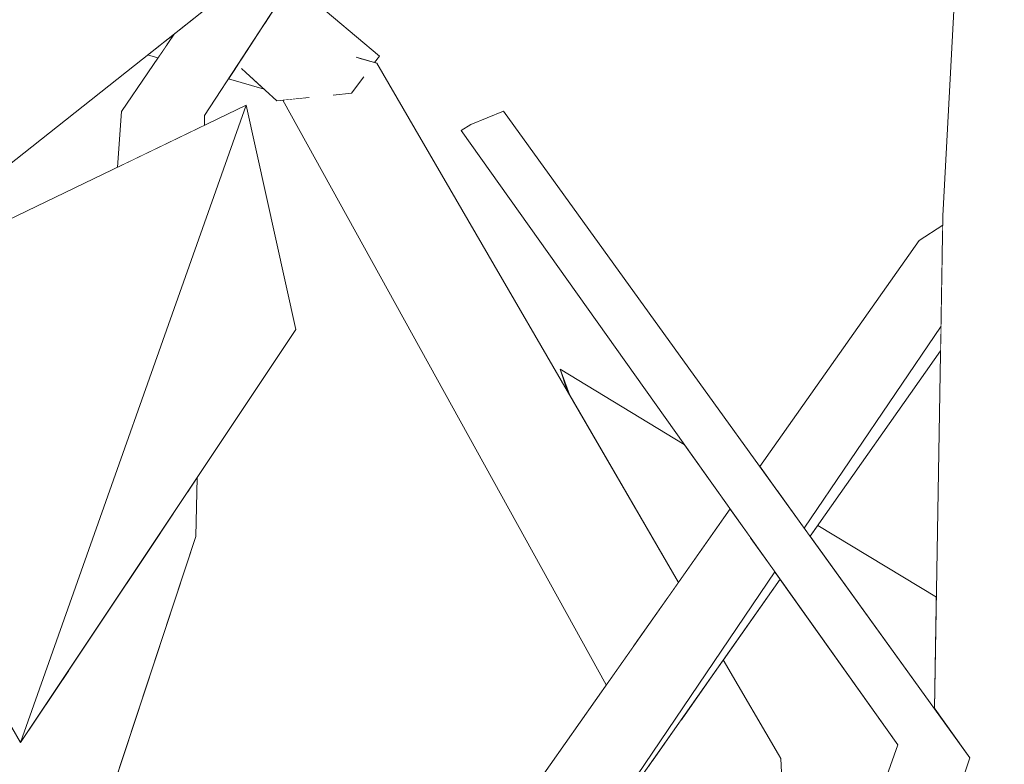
# Model space of a CAD drawing. Extents: x -289599 to -184549, y 66678 to 295474.
# Tile 290 of 656: x -263551 to -263483, y 71820 to 71872. Entities that reach past the tile are written whole.
import ezdxf

# ---------------------------------------------------------------- set-up
doc = ezdxf.new("R2010")
doc.units = 0
doc.header["$MEASUREMENT"] = 0
doc.linetypes.add('Wipeout_Contour', pattern=[1000, 0, -1000])
doc.layers.add('arch drzewa', color=8, linetype='Continuous')
doc.layers.add('arch drzewa_Nr_Pióra__4', color=8, linetype='Continuous', lineweight=9)

msp = doc.modelspace()

# ---------------------------------------------------------------- wipeouts: each hides what was drawn before it
at = {"color": 254, "linetype": 'Wipeout_Contour', "lineweight": 0, "ltscale": 1281611.009241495}
msp.add_wipeout([(-263544.416, 71865.5), (-263543.819, 71862.083), (-263538.697, 71864.551), (-263538.683, 71865.229)], dxfattribs=at).dxf.layer = 'arch drzewa'
at = {"color": 254, "linetype": 'Wipeout_Contour', "lineweight": 0, "ltscale": 1281400.213806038}
msp.add_wipeout([(-263497.301, 71836.74), (-263496.897, 71836.18), (-263487.893, 71848.989), (-263487.864, 71850.694)], dxfattribs=at).dxf.layer = 'arch drzewa'
at = {"color": 254, "linetype": 'Wipeout_Contour', "lineweight": 0, "ltscale": 1281586.588736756}
msp.add_wipeout([(-263552.747, 71795.407), (-263539.292, 71836.158), (-263541.742, 71836.424), (-263548.031, 71826.978)], dxfattribs=at).dxf.layer = 'arch drzewa'
at = {"color": 254, "linetype": 'Wipeout_Contour', "lineweight": 0, "ltscale": 961074.112877}
msp.add_wipeout([(-263517.503, 71806.868), (-263498.976, 71833.223), (-263499.336, 71833.73)], dxfattribs=at).dxf.layer = 'arch drzewa'

# ---------------------------------------------------------------- next in the draw order: wipeouts: each hides what was drawn before it
at = {"color": 254, "linetype": 'Wipeout_Contour', "lineweight": 0, "ltscale": 1922366.311712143}
msp.add_wipeout([(-263538.683, 71865.229), (-263514.398, 71902.482), (-263518.325, 71904.051), (-263531.812, 71878.332), (-263531.235, 71878.429), (-263532.135, 71877.715)], dxfattribs=at).dxf.layer = 'arch drzewa'
at = {"color": 254, "linetype": 'Wipeout_Contour', "lineweight": 0, "ltscale": 961215.314394}
msp.add_wipeout([(-263544.416, 71865.5), (-263544.702, 71861.657), (-263543.819, 71862.083)], dxfattribs=at).dxf.layer = 'arch drzewa'
at = {"color": 254, "linetype": 'Wipeout_Contour', "lineweight": 0, "ltscale": 1601755.736446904}
msp.add_wipeout([(-263499.186, 71839.355), (-263497.301, 71836.74), (-263487.864, 71850.694), (-263487.773, 71855.941), (-263489.365, 71856.614)], dxfattribs=at).dxf.layer = 'arch drzewa'
at = {"color": 254, "linetype": 'Wipeout_Contour', "lineweight": 0, "ltscale": 961183.638193}
msp.add_wipeout([(-263539.838, 71839.283), (-263539.292, 71836.158), (-263539.207, 71840.231)], dxfattribs=at).dxf.layer = 'arch drzewa'
at = {"color": 254, "linetype": 'Wipeout_Contour', "lineweight": 0, "ltscale": 961077.383249}
msp.add_wipeout([(-263501.03, 71836.114), (-263518.574, 71805.285), (-263499.336, 71833.73)], dxfattribs=at).dxf.layer = 'arch drzewa'
at = {"color": 254, "linetype": 'Wipeout_Contour', "lineweight": 0, "ltscale": 3204004.11725325}
msp.add_wipeout([(-263561.453, 71792.461), (-263557.973, 71793.639), (-263556.567, 71795.409), (-263556.515, 71795.52), (-263555.427, 71794.558), (-263555.484, 71794.481), (-263552.747, 71795.407), (-263548.031, 71826.978), (-263551.387, 71821.938), (-263551.504, 71822.141)], dxfattribs=at).dxf.layer = 'arch drzewa'

# ---------------------------------------------------------------- next in the draw order: wipeouts: each hides what was drawn before it
at = {"color": 254, "linetype": 'Wipeout_Contour', "lineweight": 0, "ltscale": 1281606.532579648}
msp.add_wipeout([(-263540.792, 71870.856), (-263544.416, 71865.5), (-263538.683, 71865.229), (-263532.135, 71877.715)], dxfattribs=at).dxf.layer = 'arch drzewa'
at = {"color": 254, "linetype": 'Wipeout_Contour', "lineweight": 0, "ltscale": 961062.616357}
msp.add_wipeout([(-263500.364, 71840.989), (-263499.186, 71839.355), (-263489.365, 71856.614)], dxfattribs=at).dxf.layer = 'arch drzewa'
at = {"color": 254, "linetype": 'Wipeout_Contour', "lineweight": 0, "ltscale": 961184.897875}
msp.add_wipeout([(-263541.742, 71836.424), (-263539.292, 71836.158), (-263539.838, 71839.283)], dxfattribs=at).dxf.layer = 'arch drzewa'
at = {"color": 254, "linetype": 'Wipeout_Contour', "lineweight": 0, "ltscale": 1281452.387310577}
msp.add_wipeout([(-263523.288, 71808.426), (-263518.574, 71805.285), (-263501.03, 71836.114), (-263502.419, 71838.07)], dxfattribs=at).dxf.layer = 'arch drzewa'

# ---------------------------------------------------------------- next in the draw order: wipeouts: each hides what was drawn before it
at = {"color": 254, "linetype": 'Wipeout_Contour', "lineweight": 0, "ltscale": 961211.828459}
msp.add_wipeout([(-263541.585, 71870.227), (-263541.277, 71870.139), (-263540.792, 71870.856)], dxfattribs=at).dxf.layer = 'arch drzewa'
at = {"color": 254, "linetype": 'Wipeout_Contour', "lineweight": 0, "ltscale": 2883460.521768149}
msp.add_wipeout([(-263530.839, 71867.329), (-263531.12, 71867.224), (-263506.685, 71832.01), (-263505.99, 71832.997), (-263526.795, 71868.841), (-263528.111, 71868.349), (-263527.787, 71867.782), (-263528.545, 71866.776), (-263529.683, 71866.66)], dxfattribs=at).dxf.layer = 'arch drzewa'
at = {"color": 254, "linetype": 'Wipeout_Contour', "lineweight": 0, "ltscale": 961048.487673}
msp.add_wipeout([(-263489.365, 71856.614), (-263487.773, 71855.941), (-263487.744, 71857.654)], dxfattribs=at).dxf.layer = 'arch drzewa'
at = {"color": 254, "linetype": 'Wipeout_Contour', "lineweight": 0, "ltscale": 1281401.506045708}
msp.add_wipeout([(-263503.994, 71820.521), (-263501.304, 71804.2), (-263497.995, 71804.913), (-263498.928, 71820.83)], dxfattribs=at).dxf.layer = 'arch drzewa'

# ---------------------------------------------------------------- next in the draw order: wipeouts: each hides what was drawn before it
at = {"color": 254, "linetype": 'Wipeout_Contour', "lineweight": 0, "ltscale": 1281616.952121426}
msp.add_wipeout([(-263541.585, 71870.227), (-263541.732, 71870.11), (-263541.364, 71870.01), (-263541.277, 71870.139)], dxfattribs=at).dxf.layer = 'arch drzewa'
at = {"color": 254, "linetype": 'Wipeout_Contour', "lineweight": 0, "ltscale": 961171.2106}
msp.add_wipeout([(-263528.093, 71869.229), (-263528.063, 71869.143), (-263526.795, 71868.841)], dxfattribs=at).dxf.layer = 'arch drzewa'
at = {"color": 254, "linetype": 'Wipeout_Contour', "lineweight": 0, "ltscale": 961117.168148}
msp.add_wipeout([(-263531.12, 71867.224), (-263508.867, 71828.911), (-263506.685, 71832.01)], dxfattribs=at).dxf.layer = 'arch drzewa'
at = {"color": 254, "linetype": 'Wipeout_Contour', "lineweight": 0, "ltscale": 3203398.825109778}
msp.add_wipeout([(-263483.397, 71858.719), (-263487.733, 71858.296), (-263483.074, 71808.124), (-263480.851, 71808.603), (-263479.51, 71814.76), (-263480.224, 71859.029), (-263483.106, 71858.747), (-263481.444, 71846.327), (-263482.659, 71846.02), (-263483.009, 71846.404)], dxfattribs=at).dxf.layer = 'arch drzewa'
at = {"color": 254, "linetype": 'Wipeout_Contour', "lineweight": 0, "ltscale": 961054.821631}
msp.add_wipeout([(-263503.994, 71820.521), (-263503.05, 71803.825), (-263501.304, 71804.2)], dxfattribs=at).dxf.layer = 'arch drzewa'

# ---------------------------------------------------------------- next in the draw order: wipeouts: each hides what was drawn before it
at = {"color": 254, "linetype": 'Wipeout_Contour', "lineweight": 0, "ltscale": 1281618.279241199}
msp.add_wipeout([(-263542.616, 71869.41), (-263541.91, 71869.202), (-263541.364, 71870.01), (-263541.732, 71870.11)], dxfattribs=at).dxf.layer = 'arch drzewa'
at = {"color": 254, "linetype": 'Wipeout_Contour', "lineweight": 0, "ltscale": 961170.982666}
msp.add_wipeout([(-263528.111, 71868.349), (-263526.795, 71868.841), (-263528.063, 71869.143)], dxfattribs=at).dxf.layer = 'arch drzewa'
at = {"color": 254, "linetype": 'Wipeout_Contour', "lineweight": 0, "ltscale": 1922300.535117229}
msp.add_wipeout([(-263533.242, 71866.297), (-263509.123, 71828.548), (-263508.867, 71828.911), (-263531.12, 71867.224), (-263531.433, 71867.162), (-263531.566, 71866.468)], dxfattribs=at).dxf.layer = 'arch drzewa'
at = {"color": 254, "linetype": 'Wipeout_Contour', "lineweight": 0, "ltscale": 1922035.401150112}
msp.add_wipeout([(-263488.615, 71806.932), (-263483.074, 71808.124), (-263487.733, 71858.296), (-263488.317, 71824.281), (-263485.873, 71820.891), (-263488.513, 71812.898)], dxfattribs=at).dxf.layer = 'arch drzewa'
at = {"color": 254, "linetype": 'Wipeout_Contour', "lineweight": 0, "ltscale": 1601777.777074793}
msp.add_wipeout([(-263507.808, 71820.66), (-263508.019, 71820.359), (-263505.62, 71803.271), (-263503.05, 71803.825), (-263503.994, 71820.521)], dxfattribs=at).dxf.layer = 'arch drzewa'

# ---------------------------------------------------------------- next in the draw order: wipeouts: each hides what was drawn before it
at = {"color": 254, "linetype": 'Wipeout_Contour', "lineweight": 0, "ltscale": 2242440.523278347}
msp.add_wipeout([(-263487.733, 71858.296), (-263483.397, 71858.719), (-263483.434, 71859.891), (-263483.106, 71858.747), (-263480.224, 71859.029), (-263482.422, 71903.15), (-263485.113, 71907.32)], dxfattribs=at).dxf.layer = 'arch drzewa'
at = {"color": 254, "linetype": 'Wipeout_Contour', "lineweight": 0, "ltscale": 1281584.323134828}
msp.add_wipeout([(-263536.395, 71868.738), (-263531.12, 71867.224), (-263530.839, 71867.329), (-263536.2, 71869.038)], dxfattribs=at).dxf.layer = 'arch drzewa'
at = {"color": 254, "linetype": 'Wipeout_Contour', "lineweight": 0, "ltscale": 1281516.744140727}
msp.add_wipeout([(-263533.242, 71866.297), (-263533.278, 71866.293), (-263510.968, 71825.926), (-263509.123, 71828.548)], dxfattribs=at).dxf.layer = 'arch drzewa'
at = {"color": 254, "linetype": 'Wipeout_Contour', "lineweight": 0, "ltscale": 961063.285434}
msp.add_wipeout([(-263502.89, 71827.656), (-263503.279, 71827.102), (-263498.928, 71820.83)], dxfattribs=at).dxf.layer = 'arch drzewa'
at = {"color": 254, "linetype": 'Wipeout_Contour', "lineweight": 0, "ltscale": 1281360.419755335}
msp.add_wipeout([(-263493.347, 71805.913), (-263490.627, 71806.499), (-263485.873, 71820.891), (-263489.197, 71821.675)], dxfattribs=at).dxf.layer = 'arch drzewa'

# ---------------------------------------------------------------- next in the draw order: wipeouts: each hides what was drawn before it
at = {"color": 254, "linetype": 'Wipeout_Contour', "lineweight": 0, "ltscale": 961182.856506}
msp.add_wipeout([(-263532.673, 71874.448), (-263532.904, 71874.094), (-263526.617, 71869.332)], dxfattribs=at).dxf.layer = 'arch drzewa'
at = {"color": 254, "linetype": 'Wipeout_Contour', "lineweight": 0, "ltscale": 961190.949271}
msp.add_wipeout([(-263536.395, 71868.738), (-263536.439, 71868.671), (-263531.12, 71867.224)], dxfattribs=at).dxf.layer = 'arch drzewa'
at = {"color": 254, "linetype": 'Wipeout_Contour', "lineweight": 0, "ltscale": 1281420.457220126}
msp.add_wipeout([(-263505.764, 71823.568), (-263503.994, 71820.521), (-263498.928, 71820.83), (-263503.279, 71827.102)], dxfattribs=at).dxf.layer = 'arch drzewa'
at = {"color": 254, "linetype": 'Wipeout_Contour', "lineweight": 0, "ltscale": 961025.642076}
msp.add_wipeout([(-263489.197, 71821.675), (-263494.609, 71805.641), (-263493.347, 71805.913)], dxfattribs=at).dxf.layer = 'arch drzewa'

# ---------------------------------------------------------------- next in the draw order: wipeouts: each hides what was drawn before it
at = {"color": 254, "linetype": 'Wipeout_Contour', "lineweight": 0, "ltscale": 1922380.170769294}
msp.add_wipeout([(-263537.026, 71867.77), (-263534.573, 71867.051), (-263536.06, 71868.404), (-263531.433, 71867.162), (-263531.12, 71867.224), (-263536.439, 71868.671)], dxfattribs=at).dxf.layer = 'arch drzewa'
at = {"color": 254, "linetype": 'Wipeout_Contour', "lineweight": 0, "ltscale": 961071.450173}
msp.add_wipeout([(-263505.856, 71823.436), (-263503.994, 71820.521), (-263505.764, 71823.568)], dxfattribs=at).dxf.layer = 'arch drzewa'
at = {"color": 254, "linetype": 'Wipeout_Contour', "lineweight": 0, "ltscale": 1281371.449762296}
msp.add_wipeout([(-263495.877, 71805.369), (-263494.609, 71805.641), (-263489.197, 71821.675), (-263490.846, 71821.781)], dxfattribs=at).dxf.layer = 'arch drzewa'

# ---------------------------------------------------------------- next in the draw order: wipeouts: each hides what was drawn before it
at = {"color": 254, "linetype": 'Wipeout_Contour', "lineweight": 0, "ltscale": 2883529.306274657}
msp.add_wipeout([(-263532.904, 71874.094), (-263534.399, 71871.801), (-263528.545, 71866.776), (-263527.787, 71867.782), (-263528.111, 71868.349), (-263528.063, 71869.143), (-263528.093, 71869.229), (-263526.952, 71868.888), (-263526.617, 71869.332)], dxfattribs=at).dxf.layer = 'arch drzewa'
at = {"color": 254, "linetype": 'Wipeout_Contour', "lineweight": 0, "ltscale": 961072.933387}
msp.add_wipeout([(-263507.808, 71820.66), (-263503.994, 71820.521), (-263505.856, 71823.436)], dxfattribs=at).dxf.layer = 'arch drzewa'
at = {"color": 254, "linetype": 'Wipeout_Contour', "lineweight": 0, "ltscale": 961031.495835}
msp.add_wipeout([(-263490.846, 71821.781), (-263496.785, 71805.173), (-263495.877, 71805.369)], dxfattribs=at).dxf.layer = 'arch drzewa'

# ---------------------------------------------------------------- next in the draw order: linework, layer by layer
at = {"layer": 'arch drzewa_Nr_Pióra__4', "linetype": 'Continuous'}
msp.add_line((-263526.617, 71869.332), (-263526.952, 71868.888), dxfattribs=at)

# ---------------------------------------------------------------- next in the draw order: wipeouts: each hides what was drawn before it
at = {"color": 254, "linetype": 'Wipeout_Contour', "lineweight": 0, "ltscale": 961186.088983}
msp.add_wipeout([(-263534.399, 71871.801), (-263534.576, 71871.529), (-263528.545, 71866.776)], dxfattribs=at).dxf.layer = 'arch drzewa'
at = {"color": 254, "linetype": 'Wipeout_Contour', "lineweight": 0, "ltscale": 961100.516367}
msp.add_wipeout([(-263485.873, 71820.891), (-263518.06, 71865.529), (-263520.317, 71864.617)], dxfattribs=at).dxf.layer = 'arch drzewa'

# ---------------------------------------------------------------- next in the draw order: wipeouts: each hides what was drawn before it
at = {"color": 254, "linetype": 'Wipeout_Contour', "lineweight": 0, "ltscale": 1601972.639074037}
msp.add_wipeout([(-263536.2, 71869.038), (-263530.839, 71867.329), (-263529.683, 71866.66), (-263528.545, 71866.776), (-263534.576, 71871.529)], dxfattribs=at).dxf.layer = 'arch drzewa'
at = {"color": 254, "linetype": 'Wipeout_Contour', "lineweight": 0, "ltscale": 961062.267266}
msp.add_wipeout([(-263520.317, 71864.617), (-263489.197, 71821.675), (-263485.873, 71820.891)], dxfattribs=at).dxf.layer = 'arch drzewa'

# ---------------------------------------------------------------- next in the draw order: linework, layer by layer
at = {"layer": 'arch drzewa_Nr_Pióra__4', "linetype": 'Continuous'}
for p, q in [((-263487.733, 71858.296), (-263485.103, 71907.497)), ((-263526.795, 71868.841), (-263528.219, 71869.267)), ((-263527.698, 71867.899), (-263528.545, 71866.776)), ((-263528.545, 71866.776), (-263529.815, 71866.647))]:
    msp.add_line(p, q, dxfattribs=at)

# ---------------------------------------------------------------- next in the draw order: wipeouts: each hides what was drawn before it
at = {"color": 254, "linetype": 'Wipeout_Contour', "lineweight": 0, "ltscale": 1281581.967615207}
msp.add_wipeout([(-263531.433, 71867.162), (-263536.06, 71868.404), (-263533.694, 71866.251), (-263531.566, 71866.468)], dxfattribs=at).dxf.layer = 'arch drzewa'
at = {"color": 254, "linetype": 'Wipeout_Contour', "lineweight": 0, "ltscale": 961106.398539}
msp.add_wipeout([(-263489.197, 71821.675), (-263520.317, 71864.617), (-263520.987, 71864.202)], dxfattribs=at).dxf.layer = 'arch drzewa'

# ---------------------------------------------------------------- next in the draw order: linework, layer by layer
at = {"layer": 'arch drzewa_Nr_Pióra__4', "linetype": 'Continuous'}
msp.add_line((-263518.06, 71865.529), (-263520.317, 71864.617), dxfattribs=at)

# ---------------------------------------------------------------- next in the draw order: wipeouts: each hides what was drawn before it
at = {"color": 254, "linetype": 'Wipeout_Contour', "lineweight": 0, "ltscale": 1281645.48472016}
msp.add_wipeout([(-263564.348, 71852.189), (-263567.496, 71849.693), (-263551.387, 71821.938), (-263535.823, 71865.937)], dxfattribs=at).dxf.layer = 'arch drzewa'
at = {"color": 254, "linetype": 'Wipeout_Contour', "lineweight": 0, "ltscale": 961067.891816}
msp.add_wipeout([(-263520.987, 71864.202), (-263490.846, 71821.781), (-263489.197, 71821.675)], dxfattribs=at).dxf.layer = 'arch drzewa'

# ---------------------------------------------------------------- next in the draw order: linework, layer by layer
at = {"layer": 'arch drzewa_Nr_Pióra__4', "linetype": 'Continuous'}
for p, q in [((-263520.317, 71864.617), (-263520.987, 71864.202)), ((-263489.365, 71856.614), (-263487.744, 71857.654)), ((-263500.364, 71840.989), (-263489.365, 71856.614))]:
    msp.add_line(p, q, dxfattribs=at)

# ---------------------------------------------------------------- next in the draw order: wipeouts: each hides what was drawn before it
at = {"color": 254, "linetype": 'Wipeout_Contour', "lineweight": 0, "ltscale": 961190.408242}
msp.add_wipeout([(-263551.387, 71821.938), (-263535.823, 71865.937), (-263532.398, 71850.457)], dxfattribs=at).dxf.layer = 'arch drzewa'
at = {"color": 254, "linetype": 'Wipeout_Contour', "lineweight": 0, "ltscale": 1601824.952541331}
msp.add_wipeout([(-263514.142, 71847.709), (-263513.515, 71845.961), (-263505.99, 71832.997), (-263502.419, 71838.07), (-263505.584, 71842.523)], dxfattribs=at).dxf.layer = 'arch drzewa'

# ---------------------------------------------------------------- next in the draw order: linework, layer by layer
at = {"layer": 'arch drzewa_Nr_Pióra__4', "linetype": 'Continuous'}
for p, q in [((-263539.292, 71836.158), (-263539.207, 71840.231)), ((-263552.747, 71795.407), (-263539.292, 71836.158))]:
    msp.add_line(p, q, dxfattribs=at)

# ---------------------------------------------------------------- next in the draw order: wipeouts: each hides what was drawn before it
at = {"color": 254, "linetype": 'Wipeout_Contour', "lineweight": 0, "ltscale": 1281668.720221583}
msp.add_wipeout([(-263572.124, 71846.026), (-263553.992, 71872.761), (-263531.235, 71878.429), (-263565.09, 71872.761)], dxfattribs=at).dxf.layer = 'arch drzewa'
at = {"color": 254, "linetype": 'Wipeout_Contour', "lineweight": 0, "ltscale": 961114.761117}
msp.add_wipeout([(-263514.142, 71847.709), (-263513.642, 71846.18), (-263513.515, 71845.961)], dxfattribs=at).dxf.layer = 'arch drzewa'
at = {"color": 254, "linetype": 'Wipeout_Contour', "lineweight": 0, "ltscale": 1922094.391096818}
msp.add_wipeout([(-263502.89, 71827.656), (-263498.928, 71820.83), (-263497.995, 71804.913), (-263496.785, 71805.173), (-263490.846, 71821.781), (-263498.976, 71833.223)], dxfattribs=at).dxf.layer = 'arch drzewa'

# ---------------------------------------------------------------- next in the draw order: linework, layer by layer
at = {"layer": 'arch drzewa_Nr_Pióra__4', "linetype": 'Continuous'}
for p, q in [((-263505.99, 71832.997), (-263526.795, 71868.841)), ((-263505.584, 71842.523), (-263514.142, 71847.709)), ((-263514.142, 71847.709), (-263513.515, 71845.961)), ((-263513.642, 71846.18), (-263514.142, 71847.709)), ((-263523.288, 71808.426), (-263502.419, 71838.07)), ((-263518.574, 71805.285), (-263499.336, 71833.73)), ((-263517.503, 71806.868), (-263498.976, 71833.223)), ((-263498.928, 71820.83), (-263502.89, 71827.656)), ((-263496.785, 71805.173), (-263490.846, 71821.781)), ((-263497.995, 71804.913), (-263498.928, 71820.83)), ((-263490.627, 71806.499), (-263485.873, 71820.891))]:
    msp.add_line(p, q, dxfattribs=at)

# ---------------------------------------------------------------- next in the draw order: wipeouts: each hides what was drawn before it
at = {"color": 254, "linetype": 'Wipeout_Contour', "lineweight": 0, "ltscale": 961241.2361}
msp.add_wipeout([(-263572.124, 71846.026), (-263531.235, 71878.429), (-263553.992, 71872.761)], dxfattribs=at).dxf.layer = 'arch drzewa'
at = {"color": 254, "linetype": 'Wipeout_Contour', "lineweight": 0, "ltscale": 1281389.488287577}
msp.add_wipeout([(-263496.897, 71836.18), (-263488.317, 71824.281), (-263488.185, 71831.981), (-263496.365, 71836.937)], dxfattribs=at).dxf.layer = 'arch drzewa'

# ---------------------------------------------------------------- next in the draw order: linework, layer by layer
at = {"layer": 'arch drzewa_Nr_Pióra__4', "linetype": 'Continuous'}
for p, q in [((-263538.683, 71865.229), (-263514.398, 71902.482)), ((-263531.235, 71878.429), (-263572.124, 71846.026)), ((-263526.617, 71869.332), (-263532.673, 71874.448)), ((-263544.416, 71865.5), (-263540.792, 71870.856)), ((-263541.91, 71869.202), (-263542.616, 71869.41)), ((-263533.694, 71866.251), (-263536.138, 71868.475)), ((-263534.573, 71867.051), (-263537.026, 71867.77)), ((-263531.462, 71866.479), (-263533.694, 71866.251)), ((-263510.968, 71825.926), (-263533.278, 71866.293)), ((-263564.348, 71852.189), (-263535.823, 71865.937)), ((-263535.823, 71865.937), (-263551.387, 71821.938)), ((-263544.702, 71861.657), (-263544.416, 71865.5)), ((-263532.398, 71850.457), (-263535.823, 71865.937)), ((-263485.873, 71820.891), (-263518.06, 71865.529)), ((-263538.697, 71864.551), (-263538.683, 71865.229)), ((-263490.846, 71821.781), (-263520.987, 71864.202)), ((-263488.317, 71824.281), (-263487.733, 71858.296)), ((-263497.301, 71836.74), (-263487.864, 71850.694)), ((-263551.387, 71821.938), (-263532.398, 71850.457)), ((-263551.387, 71821.938), (-263567.496, 71849.693)), ((-263496.897, 71836.18), (-263487.893, 71848.989)), ((-263488.185, 71831.981), (-263496.365, 71836.937))]:
    msp.add_line(p, q, dxfattribs=at)

doc.saveas('drawing.dxf')
